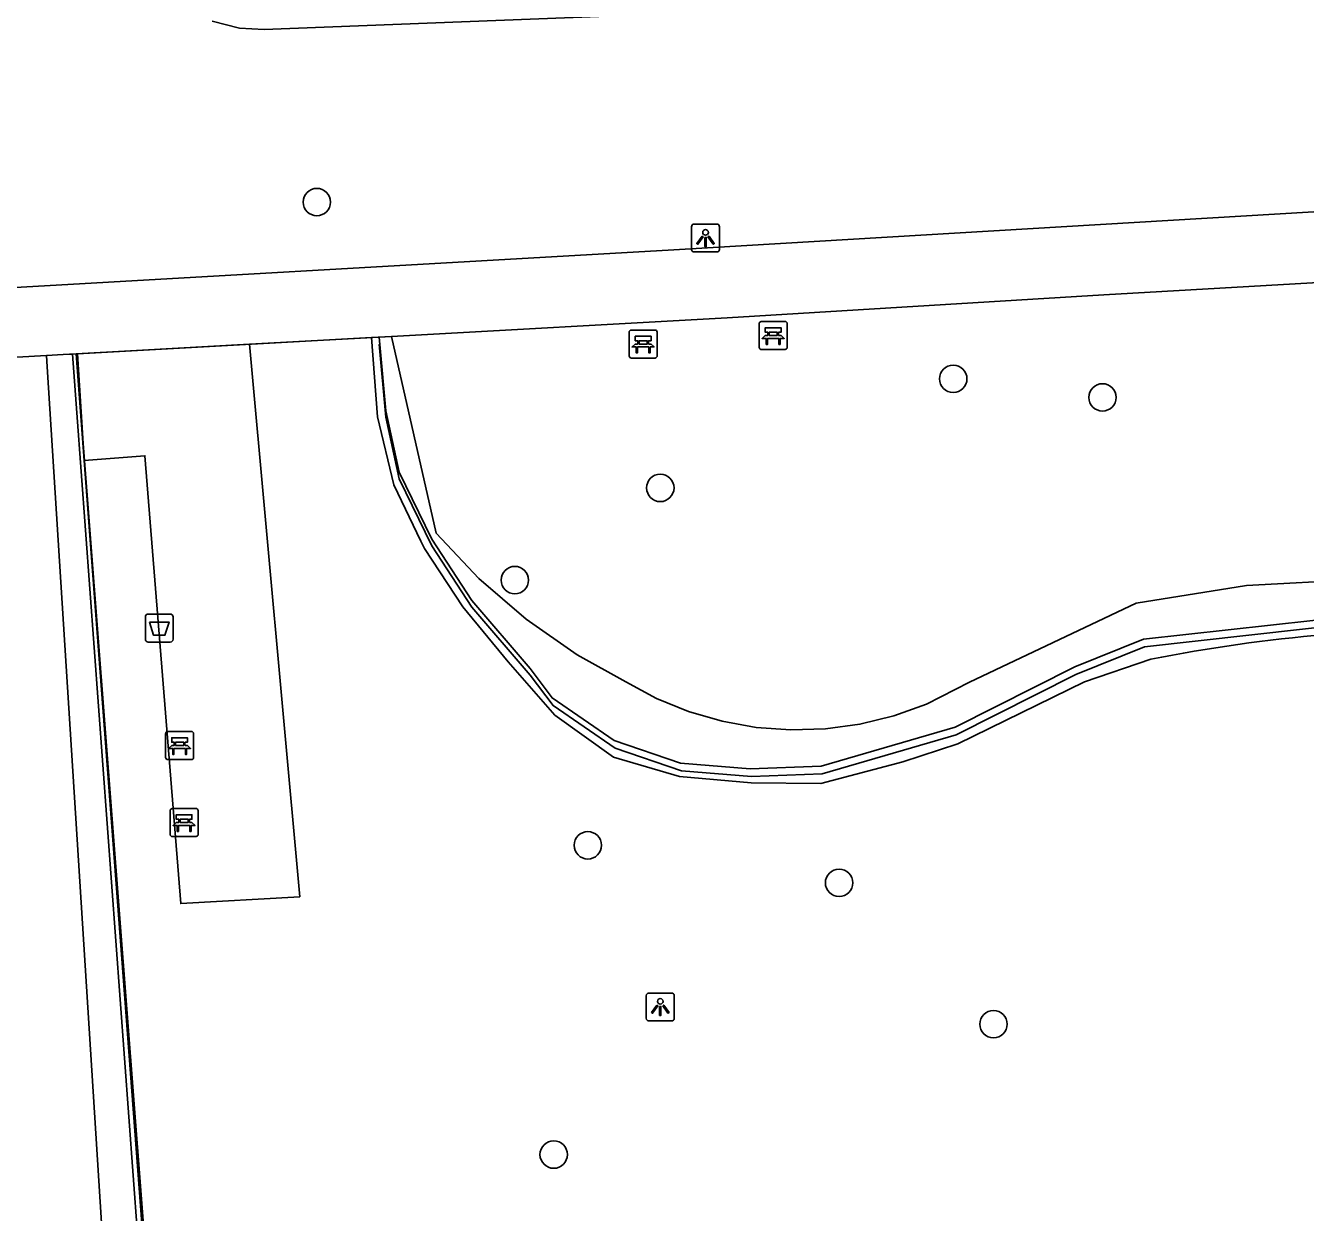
# Model space of a CAD drawing. Extents: x 160732 to 162105, y 387428 to 388479.
# Drawn here: x 160796.89 to 160842.56, y 387764.05 to 387806.41 of the extents above; entities that cross this region are included whole.
import ezdxf

# ---------------------------------------------------------------- set-up
doc = ezdxf.new("R2010")
doc.units = 0
for name, color, linetype in [('IMGEO_Afvalbak', 7, 'Continuous'), ('IMGEO_Bank', 7, 'Continuous'), ('IMGEO_Boom', 7, 'Continuous'), ('IMGEO_Gemengd_bos', 7, 'Continuous'), ('IMGEO_Groenvoorziening', 7, 'Continuous'), ('IMGEO_Haag', 7, 'Continuous'), ('IMGEO_Hek', 7, 'Continuous'), ('IMGEO_Lichtpunt', 7, 'Continuous'), ('IMGEO_Voetpad_gesloten', 7, 'Continuous'), ('IMGEO_Voetpad_open', 7, 'Continuous')]:
    doc.layers.add(name, color=color, linetype=linetype)

msp = doc.modelspace()

# ---------------------------------------------------------------- linework, layer by layer
at = {"layer": 'IMGEO_Afvalbak'}
for p, q in [((160801.165, 387784.505), (160801.165, 387785.305)), ((160801.165, 387785.305), (160801.165, 387784.505)), ((160801.265, 387785.405), (160802.055, 387785.405)), ((160802.055, 387785.405), (160801.265, 387785.405)), ((160802.155, 387785.305), (160802.155, 387784.505)), ((160802.155, 387784.505), (160802.155, 387785.305)), ((160802.055, 387784.405), (160801.265, 387784.405)), ((160801.265, 387784.405), (160802.055, 387784.405))]:
    msp.add_line(p, q, dxfattribs=at)
msp.add_lwpolyline([(160801.308, 387785.119), (160802.012, 387785.119), (160801.863, 387784.649), (160801.457, 387784.649), (160801.308, 387785.119)], dxfattribs=at)
for centre, start, end in [((160801.265, 387785.305), 90, 180), ((160801.265, 387785.305), 90, 180), ((160802.055, 387785.305), 0, 90), ((160802.055, 387785.305), 360, 90), ((160801.265, 387784.505), 180, 270), ((160801.265, 387784.505), 180, 270), ((160802.055, 387784.505), 270, 0), ((160802.055, 387784.505), 270, 0)]:
    msp.add_arc(centre, 0.1, start, end, dxfattribs=at)
at = {"layer": 'IMGEO_Bank'}
for p, q in [((160823.145, 387795.846), (160823.986, 387795.846)), ((160823.986, 387795.846), (160823.145, 387795.846)), ((160818.43, 387794.617), (160818.43, 387795.458)), ((160818.43, 387795.458), (160818.43, 387794.617)), ((160818.505, 387795.542), (160819.346, 387795.542)), ((160819.346, 387795.542), (160818.505, 387795.542)), ((160819.43, 387795.467), (160819.43, 387794.626)), ((160819.43, 387794.626), (160819.43, 387795.467)), ((160823.07, 387794.921), (160823.07, 387795.762)), ((160823.07, 387795.762), (160823.07, 387794.921)), ((160823.379, 387795.352), (160823.379, 387795.458)), ((160823.423, 387795.458), (160823.423, 387795.352)), ((160823.711, 387795.464), (160823.429, 387795.464)), ((160823.429, 387795.346), (160823.711, 387795.346)), ((160823.717, 387795.352), (160823.717, 387795.458)), ((160823.761, 387795.458), (160823.761, 387795.352)), ((160824.07, 387795.771), (160824.07, 387794.93)), ((160824.07, 387794.93), (160824.07, 387795.771)), ((160819.127, 387794.94), (160818.734, 387794.94)), ((160818.739, 387795.048), (160818.739, 387795.154)), ((160818.783, 387795.154), (160818.783, 387795.048)), ((160819.071, 387795.16), (160818.789, 387795.16)), ((160818.789, 387795.042), (160819.071, 387795.042)), ((160819.077, 387795.048), (160819.077, 387795.154)), ((160819.121, 387795.154), (160819.121, 387795.048)), ((160823.767, 387795.244), (160823.374, 387795.244)), ((160819.355, 387794.542), (160818.514, 387794.542)), ((160818.514, 387794.542), (160819.355, 387794.542)), ((160823.995, 387794.846), (160823.154, 387794.846)), ((160823.154, 387794.846), (160823.995, 387794.846)), ((160801.964, 387781.212), (160802.805, 387781.212)), ((160802.805, 387781.212), (160801.964, 387781.212)), ((160801.889, 387780.287), (160801.889, 387781.128)), ((160801.889, 387781.128), (160801.889, 387780.287)), ((160802.198, 387780.718), (160802.198, 387780.824)), ((160802.242, 387780.824), (160802.242, 387780.718)), ((160802.53, 387780.83), (160802.248, 387780.83)), ((160802.536, 387780.718), (160802.536, 387780.824)), ((160802.58, 387780.824), (160802.58, 387780.718)), ((160802.889, 387781.137), (160802.889, 387780.296)), ((160802.889, 387780.296), (160802.889, 387781.137)), ((160802.586, 387780.61), (160802.193, 387780.61)), ((160802.248, 387780.712), (160802.53, 387780.712)), ((160802.814, 387780.212), (160801.973, 387780.212)), ((160801.973, 387780.212), (160802.814, 387780.212)), ((160802.124, 387778.466), (160802.965, 387778.466)), ((160802.965, 387778.466), (160802.124, 387778.466)), ((160802.049, 387777.541), (160802.049, 387778.382)), ((160802.049, 387778.382), (160802.049, 387777.541)), ((160802.358, 387777.972), (160802.358, 387778.078)), ((160802.402, 387778.078), (160802.402, 387777.972)), ((160802.69, 387778.084), (160802.408, 387778.084)), ((160802.696, 387777.972), (160802.696, 387778.078)), ((160802.74, 387778.078), (160802.74, 387777.972)), ((160803.049, 387778.391), (160803.049, 387777.55)), ((160803.049, 387777.55), (160803.049, 387778.391)), ((160802.746, 387777.864), (160802.353, 387777.864)), ((160802.408, 387777.966), (160802.69, 387777.966)), ((160802.974, 387777.466), (160802.133, 387777.466)), ((160802.133, 387777.466), (160802.974, 387777.466))]:
    msp.add_line(p, q, dxfattribs=at)
for points in [[(160823.317, 387795.244), (160823.175, 387795.244), (160823.287, 387795.346), (160823.373, 387795.346)], [(160823.373, 387795.464), (160823.287, 387795.464), (160823.287, 387795.625), (160823.85, 387795.625), (160823.85, 387795.464), (160823.767, 387795.464)], [(160823.767, 387795.346), (160823.85, 387795.346), (160823.962, 387795.244), (160823.823, 387795.244)], [(160818.677, 387794.94), (160818.535, 387794.94), (160818.647, 387795.042), (160818.733, 387795.042)], [(160818.733, 387795.16), (160818.647, 387795.16), (160818.647, 387795.321), (160819.21, 387795.321), (160819.21, 387795.16), (160819.127, 387795.16)], [(160818.727, 387794.933), (160818.727, 387794.726), (160818.684, 387794.726), (160818.684, 387794.933)], [(160819.127, 387795.042), (160819.21, 387795.042), (160819.322, 387794.94), (160819.183, 387794.94)], [(160819.177, 387794.933), (160819.177, 387794.726), (160819.133, 387794.726), (160819.133, 387794.933)], [(160823.367, 387795.237), (160823.367, 387795.03), (160823.324, 387795.03), (160823.324, 387795.237)], [(160823.817, 387795.237), (160823.817, 387795.03), (160823.773, 387795.03), (160823.773, 387795.237)], [(160802.192, 387780.83), (160802.106, 387780.83), (160802.106, 387780.991), (160802.669, 387780.991), (160802.669, 387780.83), (160802.586, 387780.83)], [(160802.136, 387780.61), (160801.994, 387780.61), (160802.106, 387780.712), (160802.192, 387780.712)], [(160802.186, 387780.603), (160802.186, 387780.396), (160802.143, 387780.396), (160802.143, 387780.603)], [(160802.586, 387780.712), (160802.669, 387780.712), (160802.781, 387780.61), (160802.642, 387780.61)], [(160802.636, 387780.603), (160802.636, 387780.396), (160802.592, 387780.396), (160802.592, 387780.603)], [(160802.352, 387778.084), (160802.266, 387778.084), (160802.266, 387778.245), (160802.829, 387778.245), (160802.829, 387778.084), (160802.746, 387778.084)], [(160802.296, 387777.864), (160802.154, 387777.864), (160802.266, 387777.966), (160802.352, 387777.966)], [(160802.346, 387777.857), (160802.346, 387777.65), (160802.303, 387777.65), (160802.303, 387777.857)], [(160802.746, 387777.966), (160802.829, 387777.966), (160802.941, 387777.864), (160802.802, 387777.864)], [(160802.796, 387777.857), (160802.796, 387777.65), (160802.752, 387777.65), (160802.752, 387777.857)]]:
    msp.add_lwpolyline(points, dxfattribs=at)
for centre, radius, start, end in [((160823.148, 387795.768), 0.0779, 92.4484, 184.2845), ((160823.148, 387795.768), 0.0779, 92.4484, 184.2845), ((160823.992, 387795.768), 0.0779, 2.4484, 94.2845), ((160823.992, 387795.768), 0.0779, 2.4484, 94.2845), ((160818.508, 387795.464), 0.0779, 92.4484, 184.2845), ((160818.508, 387795.464), 0.0779, 92.4484, 184.2845), ((160819.352, 387795.464), 0.0779, 2.4484, 94.2845), ((160819.352, 387795.464), 0.0779, 2.4484, 94.2845), ((160823.372, 387795.457), 0.00671, 2.8957, 87.1043), ((160823.372, 387795.353), 0.00671, 272.8957, 357.1043), ((160823.429, 387795.457), 0.00671, 92.8957, 177.1043), ((160823.429, 387795.353), 0.00671, 182.8957, 267.1043), ((160823.711, 387795.457), 0.00671, 2.8957, 87.1043), ((160823.711, 387795.353), 0.00671, 272.8957, 357.1043), ((160823.768, 387795.457), 0.00671, 92.8957, 177.1043), ((160823.768, 387795.353), 0.00671, 182.8957, 267.1043), ((160818.677, 387794.933), 0.00671, 2.8957, 87.1043), ((160818.734, 387794.933), 0.00671, 92.8957, 177.1043), ((160818.732, 387795.153), 0.00671, 2.8957, 87.1043), ((160818.732, 387795.049), 0.00671, 272.8957, 357.1043), ((160818.789, 387795.153), 0.00671, 92.8957, 177.1043), ((160818.789, 387795.049), 0.00671, 182.8957, 267.1043), ((160819.071, 387795.153), 0.00671, 2.8957, 87.1043), ((160819.071, 387795.049), 0.00671, 272.8957, 357.1043), ((160819.128, 387795.153), 0.00671, 92.8957, 177.1043), ((160819.128, 387795.049), 0.00671, 182.8957, 267.1043), ((160819.126, 387794.933), 0.00671, 2.8957, 87.1043), ((160819.183, 387794.933), 0.00671, 92.8957, 177.1043), ((160823.148, 387794.924), 0.0779, 182.4484, 274.2845), ((160823.148, 387794.924), 0.0779, 182.4484, 274.2845), ((160823.317, 387795.237), 0.00671, 2.8957, 87.1043), ((160823.374, 387795.237), 0.00671, 92.8957, 177.1043), ((160823.766, 387795.237), 0.00671, 2.8957, 87.1043), ((160823.823, 387795.237), 0.00671, 92.8957, 177.1043), ((160823.992, 387794.924), 0.0779, 272.4484, 4.2845), ((160823.992, 387794.924), 0.0779, 272.4484, 4.2845), ((160818.508, 387794.62), 0.0779, 182.4484, 274.2845), ((160818.508, 387794.62), 0.0779, 182.4484, 274.2845), ((160819.352, 387794.62), 0.0779, 272.4484, 4.2845), ((160819.352, 387794.62), 0.0779, 272.4484, 4.2845), ((160801.967, 387781.134), 0.0779, 92.4484, 184.2845), ((160801.967, 387781.134), 0.0779, 92.4484, 184.2845), ((160802.811, 387781.134), 0.0779, 2.4484, 94.2845), ((160802.811, 387781.134), 0.0779, 2.4484, 94.2845), ((160802.191, 387780.823), 0.00671, 2.8957, 87.1043), ((160802.248, 387780.823), 0.00671, 92.8957, 177.1043), ((160802.53, 387780.823), 0.00671, 2.8957, 87.1043), ((160802.587, 387780.823), 0.00671, 92.8957, 177.1043), ((160801.967, 387780.29), 0.0779, 182.4484, 274.2845), ((160801.967, 387780.29), 0.0779, 182.4484, 274.2845), ((160802.136, 387780.603), 0.00671, 2.8957, 87.1043), ((160802.193, 387780.603), 0.00671, 92.8957, 177.1043), ((160802.191, 387780.719), 0.00671, 272.8957, 357.1043), ((160802.248, 387780.719), 0.00671, 182.8957, 267.1043), ((160802.53, 387780.719), 0.00671, 272.8957, 357.1043), ((160802.587, 387780.719), 0.00671, 182.8957, 267.1043), ((160802.585, 387780.603), 0.00671, 2.8957, 87.1043), ((160802.642, 387780.603), 0.00671, 92.8957, 177.1043), ((160802.811, 387780.29), 0.0779, 272.4484, 4.2845), ((160802.811, 387780.29), 0.0779, 272.4484, 4.2845), ((160802.127, 387778.388), 0.0779, 92.4484, 184.2845), ((160802.127, 387778.388), 0.0779, 92.4484, 184.2845), ((160802.971, 387778.388), 0.0779, 2.4484, 94.2845), ((160802.971, 387778.388), 0.0779, 2.4484, 94.2845), ((160802.351, 387778.077), 0.00671, 2.8957, 87.1043), ((160802.408, 387778.077), 0.00671, 92.8957, 177.1043), ((160802.69, 387778.077), 0.00671, 2.8957, 87.1043), ((160802.747, 387778.077), 0.00671, 92.8957, 177.1043), ((160802.127, 387777.544), 0.0779, 182.4484, 274.2845), ((160802.127, 387777.544), 0.0779, 182.4484, 274.2845), ((160802.296, 387777.857), 0.00671, 2.8957, 87.1043), ((160802.353, 387777.857), 0.00671, 92.8957, 177.1043), ((160802.351, 387777.973), 0.00671, 272.8957, 357.1043), ((160802.408, 387777.973), 0.00671, 182.8957, 267.1043), ((160802.69, 387777.973), 0.00671, 272.8957, 357.1043), ((160802.747, 387777.973), 0.00671, 182.8957, 267.1043), ((160802.745, 387777.857), 0.00671, 2.8957, 87.1043), ((160802.802, 387777.857), 0.00671, 92.8957, 177.1043), ((160802.971, 387777.544), 0.0779, 272.4484, 4.2845), ((160802.971, 387777.544), 0.0779, 272.4484, 4.2845)]:
    msp.add_arc(centre, radius, start, end, dxfattribs=at)
at = {"layer": 'IMGEO_Boom'}
for centre in [(160807.286, 387800.109), (160829.995, 387793.801), (160835.323, 387793.138), (160819.541, 387789.906), (160814.352, 387786.618), (160816.955, 387777.152), (160825.921, 387775.812), (160831.429, 387770.768), (160815.737, 387766.114)]:
    msp.add_circle(centre, 0.489, dxfattribs=at)
at = {"layer": 'IMGEO_Gemengd_bos'}
for points in [[(160809.529, 387795.02), (160809.508, 387795.287)], [(160844.449, 387786.633), (160840.462, 387786.42), (160836.52, 387785.792), (160830.578, 387782.972), (160829.036, 387782.188), (160827.869, 387781.769), (160826.665, 387781.474), (160825.437, 387781.307), (160824.199, 387781.269), (160822.963, 387781.36), (160821.743, 387781.581), (160820.553, 387781.927), (160819.406, 387782.397), (160818.314, 387782.983), (160816.579, 387783.949), (160814.753, 387785.218), (160813.069, 387786.67), (160811.547, 387788.291), (160809.954, 387795.312)], [(160801.627, 387731.791), (160801.191, 387738.66), (160800.471, 387750), (160797.662, 387794.233), (160797.637, 387794.63)]]:
    msp.add_lwpolyline(points, dxfattribs=at)
at = {"layer": 'IMGEO_Groenvoorziening'}
msp.add_lwpolyline([(160823.47, 387806.965), (160805.409, 387806.269), (160804.527, 387806.316), (160803.555, 387806.564)], dxfattribs=at)
at = {"layer": 'IMGEO_Haag'}
for points in [[(160844.373, 387785.076), (160836.818, 387784.236), (160834.373, 387783.249), (160830.102, 387781.093), (160825.32, 387779.708), (160822.791, 387779.61), (160820.296, 387779.808), (160817.931, 387780.619), (160815.716, 387782.139), (160814.896, 387783.23), (160812.818, 387785.651), (160811.394, 387787.843), (160810.227, 387790.235), (160809.742, 387792.428), (160809.515, 387794.905), (160809.508, 387795.019), (160809.529, 387795.02)], [(160809.529, 387795.02), (160809.742, 387792.66), (160810.227, 387790.467), (160811.394, 387788.075), (160812.818, 387785.883), (160814.896, 387783.462), (160815.677, 387782.41), (160817.892, 387780.89), (160820.257, 387780.079), (160822.752, 387779.881), (160825.281, 387779.979), (160830.063, 387781.364), (160834.334, 387783.52), (160836.779, 387784.507), (160844.334, 387785.347)], [(160798.563, 387794.681), (160802.745, 387738.152), (160841.776, 387732.282)], [(160841.776, 387732.282), (160841.797, 387732.473), (160802.958, 387738.314), (160798.981, 387790.884)]]:
    msp.add_lwpolyline(points, dxfattribs=at)
at = {"layer": 'IMGEO_Hek'}
for points in [[(160837.046, 387783.793), (160834.674, 387782.987), (160830.164, 387780.777), (160828.195, 387780.127), (160825.271, 387779.36), (160822.78, 387779.379), (160820.232, 387779.612), (160817.868, 387780.298), (160815.779, 387781.797), (160814.111, 387783.7), (160812.495, 387785.657), (160811.125, 387787.746), (160811, 387788.006), (160810.032, 387790.022), (160809.452, 387792.442), (160809.232, 387795.271), (160798.739, 387794.691)], [(160809.232, 387795.271), (160809.954, 387795.312)], [(160798.739, 387794.691), (160798.948, 387791.487), (160801.281, 387761.287), (160802.998, 387738.356), (160832.991, 387733.887), (160845.42, 387731.945), (160850.403, 387731.141), (160852.659, 387730.878), (160859.215, 387734.591), (160861.413, 387735.806), (160868.366, 387738.892), (160873.04, 387740.825), (160876.236, 387742.297), (160877.484, 387743.058), (160878.225, 387743.692), (160876.281, 387747.542), (160876.268, 387747.57), (160876.018, 387748.063), (160875.984, 387748.132), (160875.364, 387749.18), (160875.283, 387749.375), (160874.406, 387751.487), (160873.229, 387756.424)]]:
    msp.add_lwpolyline(points, dxfattribs=at)
msp.add_arc((160847.808, 387729.896), 54.961, 88.174, 101.2919, dxfattribs=at)
at = {"layer": 'IMGEO_Lichtpunt'}
for p, q in [((160820.657, 387799.228), (160820.657, 387798.421)), ((160820.657, 387799.228), (160820.657, 387798.421)), ((160821.559, 387799.323), (160820.751, 387799.323)), ((160821.559, 387799.323), (160820.751, 387799.323)), ((160821.653, 387798.421), (160821.653, 387799.228)), ((160821.653, 387798.421), (160821.653, 387799.228)), ((160820.751, 387798.327), (160821.559, 387798.327)), ((160820.751, 387798.327), (160821.559, 387798.327)), ((160819.042, 387771.785), (160819.042, 387770.978)), ((160819.042, 387771.785), (160819.042, 387770.978)), ((160819.944, 387771.88), (160819.136, 387771.88)), ((160819.944, 387771.88), (160819.136, 387771.88)), ((160820.038, 387770.978), (160820.038, 387771.785)), ((160820.038, 387770.978), (160820.038, 387771.785)), ((160819.136, 387770.884), (160819.944, 387770.884)), ((160819.136, 387770.884), (160819.944, 387770.884))]:
    msp.add_line(p, q, dxfattribs=at)
for points in [[(160821.031, 387798.892), (160821.07, 387798.864), (160820.882, 387798.602), (160820.844, 387798.629), (160821.031, 387798.892)], [(160821.133, 387798.844), (160821.18, 387798.844), (160821.18, 387798.522), (160821.133, 387798.522), (160821.133, 387798.844)], [(160821.243, 387798.864), (160821.281, 387798.891), (160821.468, 387798.629), (160821.429, 387798.601), (160821.243, 387798.864)], [(160819.416, 387771.449), (160819.455, 387771.421), (160819.267, 387771.159), (160819.229, 387771.186), (160819.416, 387771.449)], [(160819.518, 387771.401), (160819.565, 387771.401), (160819.565, 387771.079), (160819.518, 387771.079), (160819.518, 387771.401)], [(160819.628, 387771.421), (160819.666, 387771.448), (160819.853, 387771.186), (160819.814, 387771.158), (160819.628, 387771.421)]]:
    msp.add_lwpolyline(points, dxfattribs=at)
for centre in [(160821.156, 387799.026), (160819.541, 387771.583)]:
    msp.add_circle(centre, 0.0994, dxfattribs=at)
for centre, start, end in [((160820.751, 387799.228), 90, 180), ((160820.751, 387799.228), 90, 180), ((160821.559, 387799.228), 0, 90), ((160821.559, 387799.228), 0, 90), ((160820.751, 387798.421), 180, 270), ((160820.751, 387798.421), 180, 270), ((160821.559, 387798.421), 270, 0), ((160821.559, 387798.421), 270, 360), ((160819.136, 387771.785), 90, 180), ((160819.136, 387771.785), 90, 180), ((160819.944, 387771.785), 0, 90), ((160819.944, 387771.785), 0, 90), ((160819.136, 387770.978), 180, 270), ((160819.136, 387770.978), 180, 270), ((160819.944, 387770.978), 270, 0), ((160819.944, 387770.978), 270, 360)]:
    msp.add_arc(centre, 0.0946, start, end, dxfattribs=at)
at = {"layer": 'IMGEO_Voetpad_gesloten'}
for points in [[(160785.835, 387796.449), (160792.972, 387796.854), (160820.028, 387798.4), (160842.863, 387799.764), (160854.715, 387800.466), (160860.437, 387800.637)], [(160809.954, 387795.312), (160821.929, 387795.973), (160835.368, 387796.801), (160846.333, 387797.431), (160860.135, 387798.216), (160865.72, 387798.437)], [(160798.693, 387794.689), (160800.847, 387794.807), (160804.881, 387795.031)], [(160804.881, 387795.031), (160809.508, 387795.287)], [(160809.508, 387795.287), (160809.954, 387795.312)], [(160797.637, 387794.63), (160786.004, 387793.982)], [(160797.637, 387794.63), (160798.236, 387794.663), (160798.464, 387794.676), (160798.563, 387794.681)], [(160798.693, 387794.689), (160798.563, 387794.681)]]:
    msp.add_lwpolyline(points, dxfattribs=at)
at = {"layer": 'IMGEO_Voetpad_open'}
for points in [[(160804.881, 387795.031), (160806.673, 387775.317), (160802.426, 387775.072), (160801.147, 387791.056), (160798.981, 387790.884)], [(160798.981, 387790.884), (160798.693, 387794.689)]]:
    msp.add_lwpolyline(points, dxfattribs=at)

doc.saveas('drawing.dxf')
